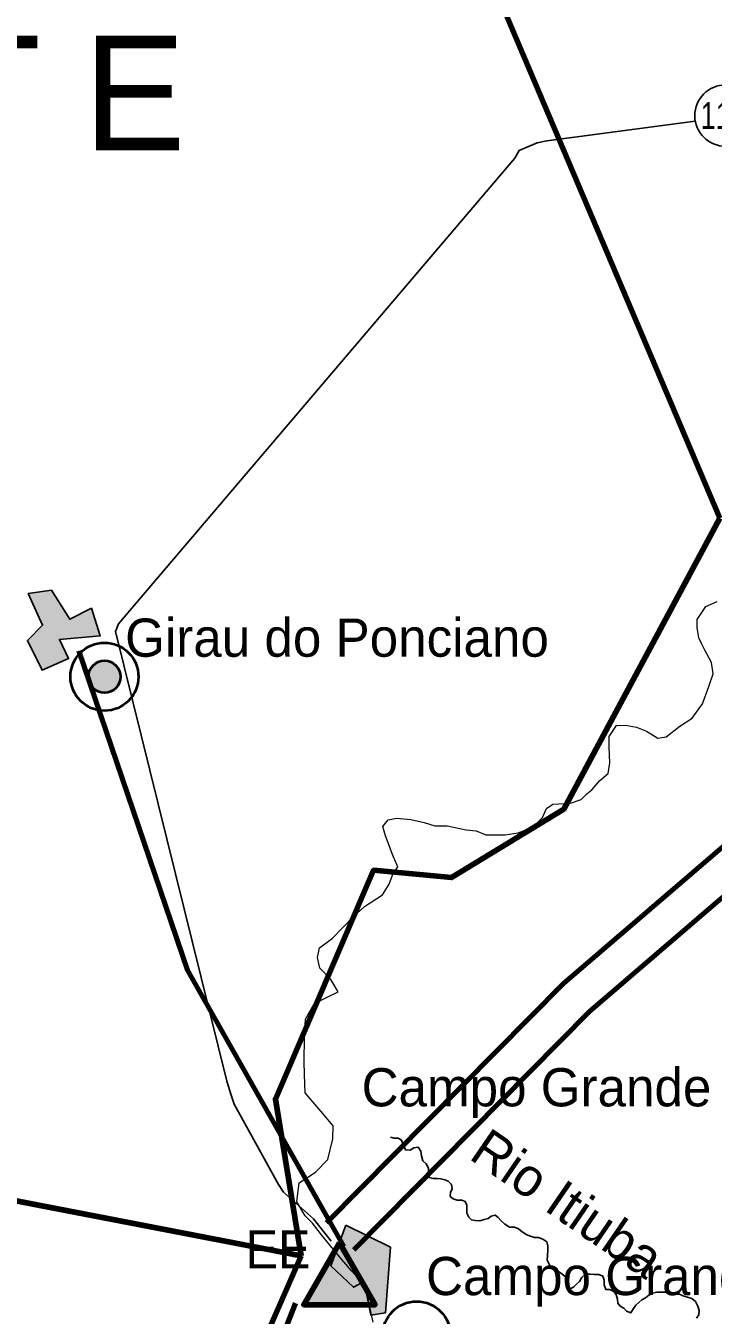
# Model space of a CAD drawing. Extents: x 553962 to 842807, y 8883888 to 9032388.
# Drawn here: x 737772 to 746756, y 8897532 to 8914394 of the extents above; entities that cross this region are included whole.
import ezdxf
from ezdxf.enums import TextEntityAlignment as Align

# ---------------------------------------------------------------- set-up
doc = ezdxf.new("R2010")
doc.units = 0
doc.header["$LTSCALE"] = 200
for name, color, linetype, lineweight in [('12', 7, 'Continuous', 25), ('14', 7, 'Continuous', 13), ('21', 7, 'Continuous', 25), ('24', 7, 'Continuous', 25), ('28', 7, 'Continuous', 40), ('41', 7, 'Continuous', 40), ('48', 7, 'Continuous', 25), ('57', 7, 'Continuous', 13), ('9', 7, 'Continuous', 90)]:
    doc.layers.add(name, color=color, linetype=linetype, lineweight=lineweight)
doc.layers.add('13', color=7, linetype='Continuous')
doc.layers.add('49', color=7, linetype='Continuous')

msp = doc.modelspace()

# ---------------------------------------------------------------- hatches: boundary and pattern name
at = {"layer": '21'}
for points in [[(737801.5, 8906970.9), (738106.6, 8907012.5), (738347.6, 8906633.5), (738630.7, 8906778.2), (738745.6, 8906416), (738212.5, 8906368.9), (738331.1, 8906121.9), (737984.3, 8905966.4), (737794.3, 8906356.6), (737990.6, 8906555.2)], [(741953.3, 8898708.5), (742539, 8898421), (742473.5, 8897565.2), (742282.6, 8897532.8), (742195.4, 8897971), (742053.9, 8897898.6), (741759, 8898176.9)]]:
    msp.add_hatch(color=256, dxfattribs=at).paths.add_polyline_path(points)
at = {"layer": '28'}
for points in [[(739010.9, 8905882.1, 1), (738590.1, 8905882.1, 1)], [(741871.5, 8898477.4), (742337.6, 8897670), (741405.4, 8897670)]]:
    msp.add_hatch(color=256, dxfattribs=at).paths.add_polyline_path(points)

# ---------------------------------------------------------------- linework, layer by layer
at = {"layer": '12'}
msp.add_lwpolyline([(746519.8, 8913147), (744583.5, 8912890.8), (744456, 8912865.6), (744221.3, 8912764.1), (744164.9, 8912662.3), (738981.9, 8906574.2), (738945.9, 8906472.4), (740401.6, 8900591.2), (740457, 8900407.7), (740497.3, 8900290.4), (741074.2, 8899240), (741140.1, 8899143.1), (741531, 8898790.9), (741761.4, 8898500.5)], dxfattribs=at)
at = {"layer": '14'}
for points in [[(745102.2, 8904352.2), (745168.7, 8904403), (745276.1, 8904525), (745383.4, 8904616.5), (745404.3, 8904754), (745394.9, 8904962.9), (745395.4, 8905100.4), (745492.7, 8905242.9), (745609.9, 8905247.8), (745752.4, 8905222.1), (745884.7, 8905170.9), (746032.1, 8905078.9), (746139.1, 8905094), (746317.9, 8905236.3), (746481.3, 8905337.9), (746614.5, 8905526.1), (746696.8, 8905755.2), (746753.5, 8905918.1), (746733.6, 8906065.9), (746647.6, 8906229), (746602.1, 8906315.7), (746566.7, 8906392.2), (746546.8, 8906524.7), (746547.2, 8906631.7), (746659.9, 8906799.6), (746807.9, 8906865.5)], [(741412.4, 8901164.9), (741428.6, 8901404.3), (741541.4, 8901602.8), (741720, 8901694.2), (741852.7, 8901760.1), (741756.5, 8901923.3), (741614.4, 8902071.3), (741584.3, 8902208.9), (741610.3, 8902336.2), (741778.9, 8902463.3), (742049.9, 8902742.9), (742198.1, 8902875.1), (742433, 8903027.5), (742520.2, 8903170), (742566.4, 8903287.1), (742633.1, 8903393.9), (742572.5, 8903536.7), (742471.5, 8903801.7), (742436.3, 8903924.1), (742508, 8904010.5), (742615, 8904030.7), (742803.5, 8904015.1), (742976.5, 8903974), (743119, 8903933), (743276.9, 8903932.7), (743526.4, 8903881.3), (743658.8, 8903865.8), (743785.9, 8903814.6), (744035.5, 8903814.1), (744208.8, 8903839.3), (744407.8, 8903920.4), (744525.4, 8904042.5), (744576.8, 8904159.5), (744658.5, 8904215.4), (744892.9, 8904230.3), (745030.6, 8904275.9), (745102.2, 8904352.2)], [(742310.6, 8897439.5), (742250.5, 8897714.7), (742190.2, 8897938.9), (742027.8, 8898112.4), (741855.3, 8898316.5), (741733.6, 8898464.5), (741637.2, 8898581.8), (741520.6, 8898734.9), (741424.2, 8898831.8), (741312.8, 8899015.4), (741344.3, 8899265), (741558.7, 8899402.1), (741717.3, 8899569.9), (741784.5, 8899839.8), (741790.2, 8900007.9), (741627.9, 8900201.8), (741470.7, 8900385.4), (741425, 8900441.6), (741415.7, 8900681), (741411.2, 8900849.1), (741412.4, 8901164.9)]]:
    msp.add_lwpolyline(points, dxfattribs=at)
at = {"layer": '21'}
for points in [[(737801.5, 8906970.9), (738106.6, 8907012.5), (738347.6, 8906633.5), (738630.7, 8906778.2), (738745.6, 8906416), (738212.5, 8906368.9), (738331.1, 8906121.9), (737984.3, 8905966.4), (737794.3, 8906356.6), (737990.6, 8906555.2)], [(741953.3, 8898708.5), (742539, 8898421), (742473.5, 8897565.2), (742282.6, 8897532.8), (742195.4, 8897971), (742053.9, 8897898.6), (741759, 8898176.9)]]:
    msp.add_lwpolyline(points, close=True, dxfattribs=at)
at = {"layer": '24'}
for points in [[(742537.4, 8899861.4), (742586, 8899849), (742636.8, 8899848.6), (742682.4, 8899822.9), (742702.3, 8899761.6), (742732.4, 8899695.2), (742793.4, 8899689.7), (742844.5, 8899719.9), (742900.5, 8899729.8), (742935.7, 8899678.6), (742945.5, 8899617.4), (742960.3, 8899551.1), (743005.8, 8899510.1), (743035.9, 8899453.8), (743035.5, 8899392.7), (743045.2, 8899331.5), (743096, 8899321), (743146.9, 8899320.7), (743197.7, 8899315.3), (743248.5, 8899304.8), (743294.1, 8899284.1), (743334.5, 8899243.1), (743344.3, 8899187), (743323.6, 8899136.2), (743318.2, 8899085.3), (743358.7, 8899054.4), (743409.4, 8899038.8), (743470.5, 8899038.4), (743516.1, 8899017.8), (743536.1, 8898971.8), (743535.8, 8898920.9), (743535.4, 8898864.8), (743560.5, 8898813.8), (743595.8, 8898777.9), (743646.7, 8898772.4), (743707.7, 8898767), (743763.7, 8898781.9), (743814.7, 8898796.8), (743855.6, 8898827.1), (743906.5, 8898842.1), (743947, 8898811.3), (743982.3, 8898770.3), (744032.9, 8898724.1), (744093.6, 8898683), (744159.7, 8898682.6), (744210.5, 8898661.9), (744261, 8898620.8), (744321.8, 8898584.7), (744367.5, 8898564.1), (744418.2, 8898548.5), (744474.2, 8898548.1), (744530, 8898527.4), (744580.6, 8898491.4), (744595.5, 8898440.3), (744595.1, 8898379.2), (744589.6, 8898318.1), (744584, 8898251.9), (744619.1, 8898180.4), (744679.8, 8898129.1), (744735.6, 8898103.3), (744776.1, 8898072.4), (744831.7, 8898031.3), (744851.8, 8897985.3), (744851.4, 8897929.3), (744881.5, 8897873.1), (744932.6, 8897903.3), (744968.4, 8897938.8), (745009.3, 8897974.2), (745040.2, 8898024.9), (745086.3, 8898070.4), (745147.3, 8898070.1), (745203.2, 8898064.6), (745259.2, 8898064.2), (745315, 8898043.5), (745329.9, 8897992.5), (745329.5, 8897931.3), (745354.5, 8897870.1), (745405.3, 8897869.7), (745456, 8897843.9), (745486.3, 8897803), (745506.2, 8897741.7), (745510.9, 8897690.8), (745541.2, 8897649.8), (745586.8, 8897624.1), (745622.1, 8897583.1), (745677.9, 8897562.4), (745713.9, 8897618.2), (745744.7, 8897663.8), (745785.6, 8897699.2), (745821.5, 8897734.6), (745872.5, 8897759.8), (745913.5, 8897795.2), (745964.5, 8897820.3), (746020.5, 8897835.2), (746076.5, 8897834.9), (746142.6, 8897834.4), (746193.4, 8897829), (746254.3, 8897808.3), (746315.3, 8897807.9), (746371.1, 8897782), (746421.9, 8897766.4)], [(746421.9, 8897766.4), (746477.7, 8897750.8), (746523.2, 8897709.8), (746553.3, 8897648.4), (746573.3, 8897592.3), (746567.8, 8897536.3), (746537, 8897495.7)]]:
    msp.add_lwpolyline(points, dxfattribs=at)
at = {"layer": '28', "lineweight": 80}
for points in [[(741702.6, 8898741), (744798.8, 8901868.2), (749314.7, 8905749.6), (752997.6, 8909937.7), (754480.5, 8912224.6), (756373.1, 8917058.2)], [(742057.9, 8898389.2), (745140, 8901502.2), (749667.1, 8905393.2), (753397.2, 8909635), (754927.6, 8911995.1), (756846.8, 8916896.5)], [(741929.9, 8898432.6), (739884.7, 8902045.3), (738465.6, 8906221.9)], [(738040.4, 8890750.7), (739404.9, 8892855.1), (741297.6, 8897688.8)]]:
    msp.add_lwpolyline(points, dxfattribs=at)
at = {"layer": '28', "lineweight": 90}
msp.add_lwpolyline([(741871.5, 8898477.4), (742337.6, 8897670), (741405.4, 8897670)], close=True, dxfattribs=at)
at = {"layer": '28'}
for centre, radius in [((738800.5, 8905882.1), 444.4), ((738800.5, 8905882.1), 210.4), ((742879.5, 8897268.3), 444.4)]:
    msp.add_circle(centre, radius, dxfattribs=at)
at = {"layer": '48'}
msp.add_circle((746916.8, 8913219.6), 401.3, dxfattribs=at)
at = {"layer": '57', "lineweight": 25}
for points in [[(741371.9, 8898310.2), (741034.6, 8900357.7), (742318.1, 8903350.9), (743333.5, 8903255.5), (744802.2, 8904149.6), (746844.1, 8907956.8)], [(724638.9, 8891123.6), (729122.2, 8896139.1), (740717.5, 8896813.6), (741371.9, 8898310.2)]]:
    msp.add_lwpolyline(points, dxfattribs=at)
at = {"layer": '57', "lineweight": 90}
for points in [[(741371.9, 8898310.2), (741034.6, 8900357.7), (742318.1, 8903350.9), (743333.5, 8903255.5), (744802.2, 8904149.6), (746844.1, 8907956.8)], [(724638.9, 8891123.6), (729122.2, 8896139.1), (740717.5, 8896813.6), (741371.9, 8898310.2)]]:
    msp.add_lwpolyline(points, dxfattribs=at)
at = {"layer": '57'}
msp.add_lwpolyline([(724804.4, 8891308.7), (729122.2, 8896139.1), (740717.5, 8896813.6), (741371.9, 8898310.2), (736775.3, 8899194.4), (730163.4, 8902976.8), (726857.8, 8905680.8), (725327.2, 8906726.4)], dxfattribs=at)
at = {"layer": '9'}
for p, q in [((746844.1, 8907956.8), (741055, 8921600.7)), ((742318.1, 8903350.9), (743333.5, 8903255.5)), ((742318.1, 8903350.9), (743333.5, 8903255.5)), ((741371.9, 8898310.2), (736775.3, 8899194.4))]:
    msp.add_line(p, q, dxfattribs=at)
for points in [[(741371.9, 8898310.2), (736775.3, 8899194.4), (730163.4, 8902976.8), (725291.2, 8902898), (725401.2, 8914588.3), (719613.1, 8922670.1)], [(741371.9, 8898310.2), (741034.6, 8900357.7), (742318.1, 8903350.9), (743333.5, 8903255.5), (744802.2, 8904149.6), (746844.1, 8907956.8)], [(724638.9, 8891123.6), (729122.2, 8896139.1), (740717.5, 8896813.6), (741371.9, 8898310.2)]]:
    msp.add_lwpolyline(points, dxfattribs=at)

# ---------------------------------------------------------------- texts
at = {"layer": '13'}
msp.add_text('A G R E S T E', height=1500, dxfattribs=at).set_placement((733397.9, 8912766.7), align=Align.CENTER)
at = {"layer": '41'}
for s, p in [('Girau do Ponciano', (739070.3, 8906143.2)), ('Girau do Ponciano', (739070.3, 8906143.2)), ('Campo Grande', (742160.9, 8900263.3)), ('Campo Grande', (743003.3, 8897794.8))]:
    msp.add_text(s, height=500, dxfattribs=at).set_placement(p)
at = {"layer": '41', "width": 0.95}
msp.add_text('EE', height=500, dxfattribs=at).set_placement((740645.3, 8898143.5))
at = {"layer": '48', "width": 0.75}
msp.add_text('115', height=350, dxfattribs=at).set_placement((746885.2, 8913046.2), align=Align.CENTER)
at = {"layer": '49'}
msp.add_text('Rio Itiuba', height=500, rotation=325.606, dxfattribs=at).set_placement((744712.7, 8898789.2), align=Align.CENTER)

doc.saveas('drawing.dxf')
